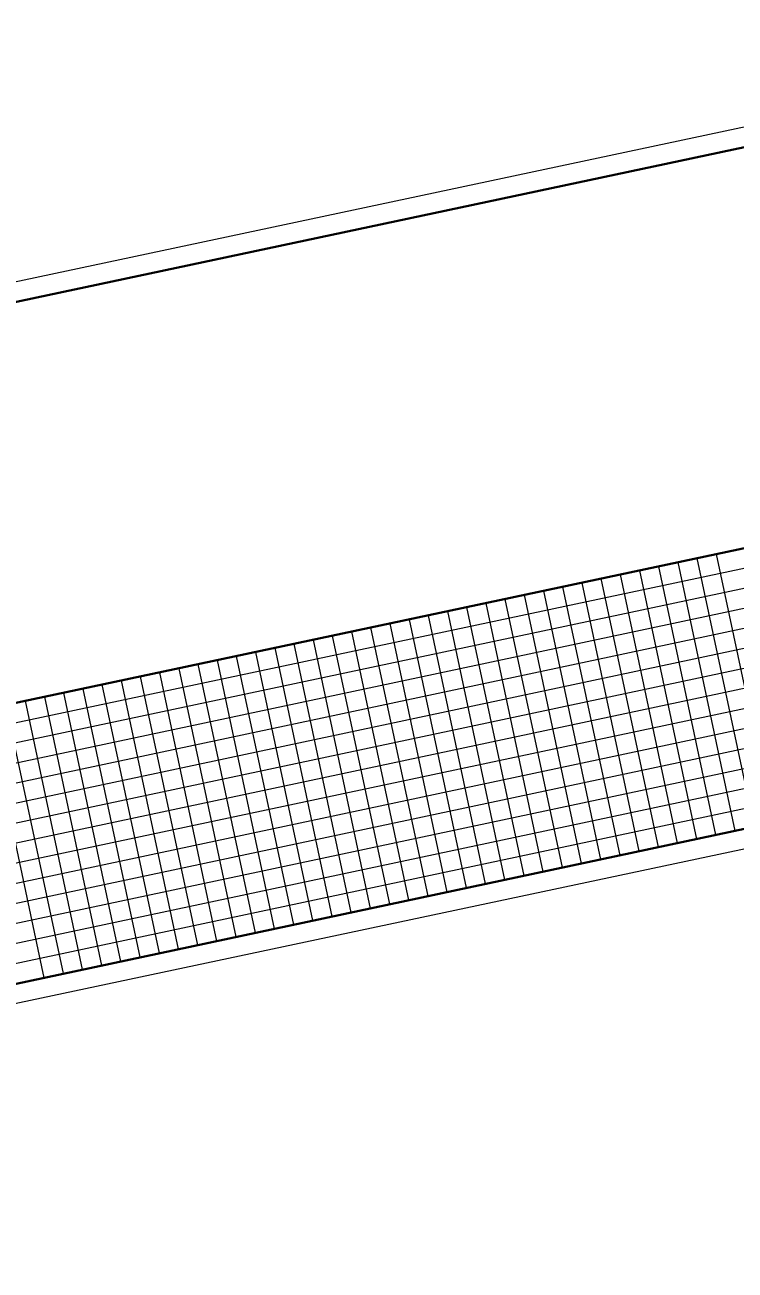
# Model space of a CAD drawing. Extents: x 2357218 to 2371708, y 6973728 to 6980157.
# Drawn here: x 2364476 to 2368095, y 6973808 to 6980157 of the extents above; entities that cross this region are included whole.
import ezdxf

# ---------------------------------------------------------------- set-up
doc = ezdxf.new("R2010")
doc.units = 0
doc.header["$LTSCALE"] = 2
for name, color, linetype, lineweight in [('1', 7, 'Continuous', 13), ('44', 7, 'Continuous', 13), ('62', 7, 'Continuous', 13), ('63', 7, 'Continuous', 13)]:
    doc.layers.add(name, color=color, linetype=linetype, lineweight=lineweight)

msp = doc.modelspace()

# ---------------------------------------------------------------- linework, layer by layer
at = {"layer": '1'}
msp.add_line((2370594.559, 6980157.141), (2357291.149, 6977329.415), dxfattribs=at)
at = {"layer": '44', "lineweight": 40}
msp.add_lwpolyline([(2358116.692, 6973926.537), (2357409.76, 6977252.388), (2370517.53, 6980038.532)], dxfattribs=at)
at = {"layer": '62'}
for p, q in [((2370269.431, 6977838.783), (2361465.704, 6975967.493)), ((2370290.223, 6977740.964), (2361486.496, 6975869.675)), ((2370311.015, 6977643.146), (2361507.289, 6975771.857)), ((2370331.807, 6977545.326), (2361528.08, 6975674.036)), ((2370352.599, 6977447.506), (2358614.298, 6974952.455)), ((2367803.158, 6977416.8), (2368094.248, 6976047.332)), ((2367900.98, 6977437.591), (2368192.069, 6976068.125)), ((2367998.797, 6977458.384), (2368289.886, 6976088.917)), ((2370373.391, 6977349.687), (2358635.09, 6974854.636)), ((2367509.703, 6977354.424), (2367800.793, 6975984.955)), ((2367607.522, 6977375.215), (2367898.61, 6976005.748)), ((2367705.34, 6977396.008), (2367996.43, 6976026.54)), ((2367216.244, 6977292.048), (2367507.333, 6975922.578)), ((2367314.063, 6977312.841), (2367605.153, 6975943.372)), ((2367411.882, 6977333.631), (2367702.972, 6975964.163)), ((2370394.183, 6977251.87), (2358655.883, 6974756.815)), ((2366922.787, 6977229.672), (2367213.877, 6975860.203)), ((2367020.606, 6977250.464), (2367311.695, 6975880.995)), ((2367118.426, 6977271.255), (2367409.516, 6975901.787)), ((2370462.917, 6977164.241), (2358628.734, 6974648.808)), ((2366629.329, 6977167.295), (2366920.418, 6975797.827)), ((2366727.15, 6977188.087), (2367018.239, 6975818.618)), ((2366824.968, 6977208.879), (2367116.057, 6975839.411)), ((2366335.872, 6977104.919), (2366626.961, 6975735.451)), ((2366433.691, 6977125.711), (2366724.781, 6975756.242)), ((2366531.509, 6977146.502), (2366822.599, 6975777.035)), ((2370483.709, 6977066.421), (2358649.527, 6974550.988)), ((2366042.415, 6977042.543), (2366333.505, 6975673.074)), ((2366140.232, 6977063.334), (2366431.322, 6975693.865)), ((2366238.053, 6977084.126), (2366529.143, 6975714.659)), ((2370504.501, 6976968.6), (2358670.319, 6974453.169)), ((2365748.956, 6976980.165), (2366040.045, 6975610.698)), ((2365846.776, 6977000.958), (2366137.866, 6975631.49)), ((2365944.593, 6977021.75), (2366235.684, 6975652.282)), ((2365455.499, 6976917.789), (2365746.588, 6975548.321)), ((2365553.318, 6976938.582), (2365844.408, 6975569.113)), ((2365651.138, 6976959.374), (2365942.228, 6975589.905)), ((2370525.293, 6976870.783), (2358691.111, 6974355.349)), ((2365162.041, 6976855.413), (2365453.13, 6975485.945)), ((2365259.861, 6976876.206), (2365550.951, 6975506.737)), ((2365357.68, 6976896.998), (2365648.769, 6975527.528)), ((2370546.085, 6976772.963), (2358711.903, 6974257.531)), ((2364770.99, 6976772.293), (2365062.08, 6975402.824)), ((2364868.585, 6976793.038), (2365159.675, 6975423.569)), ((2364966.403, 6976813.83), (2365257.493, 6975444.361)), ((2365064.222, 6976834.622), (2365355.311, 6975465.152)), ((2364477.308, 6976709.868), (2364768.398, 6975340.4)), ((2364575.126, 6976730.66), (2364866.215, 6975361.192)), ((2364672.946, 6976751.452), (2364964.035, 6975381.985)), ((2370566.878, 6976675.145), (2358732.695, 6974159.712)), ((2364281.668, 6976668.284), (2364572.757, 6975298.815)), ((2364379.488, 6976689.076), (2364670.577, 6975319.608)), ((2371343.073, 6976635.653), (2358039.664, 6973807.926))]:
    msp.add_line(p, q, dxfattribs=at)
at = {"layer": '62', "lineweight": 40}
msp.add_line((2371224.464, 6976712.679), (2358116.692, 6973926.537), dxfattribs=at)
at = {"layer": '63', "lineweight": 40}
for p, q in [((2370248.639, 6977936.603), (2358510.337, 6975441.549)), ((2371224.464, 6976712.679), (2358116.692, 6973926.537))]:
    msp.add_line(p, q, dxfattribs=at)
at = {"layer": '63'}
for p, q in [((2370269.431, 6977838.783), (2361465.704, 6975967.493)), ((2370290.223, 6977740.964), (2361486.496, 6975869.675)), ((2370311.015, 6977643.146), (2361507.289, 6975771.857)), ((2370331.807, 6977545.326), (2361528.08, 6975674.036)), ((2370352.599, 6977447.506), (2358614.298, 6974952.455)), ((2367803.158, 6977416.8), (2368094.248, 6976047.332)), ((2367900.98, 6977437.591), (2368192.069, 6976068.125)), ((2367998.797, 6977458.384), (2368289.886, 6976088.917)), ((2370373.391, 6977349.687), (2358635.09, 6974854.636)), ((2367509.703, 6977354.424), (2367800.793, 6975984.955)), ((2367607.522, 6977375.215), (2367898.61, 6976005.748)), ((2367705.34, 6977396.008), (2367996.43, 6976026.54)), ((2367216.244, 6977292.048), (2367507.333, 6975922.578)), ((2367314.063, 6977312.841), (2367605.153, 6975943.372)), ((2367411.882, 6977333.631), (2367702.972, 6975964.163)), ((2370394.183, 6977251.87), (2358655.883, 6974756.815)), ((2366922.787, 6977229.672), (2367213.877, 6975860.203)), ((2367020.606, 6977250.464), (2367311.695, 6975880.995)), ((2367118.426, 6977271.255), (2367409.516, 6975901.787)), ((2370462.917, 6977164.241), (2358628.734, 6974648.808)), ((2366629.329, 6977167.295), (2366920.418, 6975797.827)), ((2366727.15, 6977188.087), (2367018.239, 6975818.618)), ((2366824.968, 6977208.879), (2367116.057, 6975839.411)), ((2366335.872, 6977104.919), (2366626.961, 6975735.451)), ((2366433.691, 6977125.711), (2366724.781, 6975756.242)), ((2366531.509, 6977146.502), (2366822.599, 6975777.035)), ((2370483.709, 6977066.421), (2358649.527, 6974550.988)), ((2366042.415, 6977042.543), (2366333.505, 6975673.074)), ((2366140.232, 6977063.334), (2366431.322, 6975693.865)), ((2366238.053, 6977084.126), (2366529.143, 6975714.659)), ((2370504.501, 6976968.6), (2358670.319, 6974453.169)), ((2365748.956, 6976980.165), (2366040.045, 6975610.698)), ((2365846.776, 6977000.958), (2366137.866, 6975631.49)), ((2365944.593, 6977021.75), (2366235.684, 6975652.282)), ((2365455.499, 6976917.789), (2365746.588, 6975548.321)), ((2365553.318, 6976938.582), (2365844.408, 6975569.113)), ((2365651.138, 6976959.374), (2365942.228, 6975589.905)), ((2370525.293, 6976870.783), (2358691.111, 6974355.349)), ((2365162.041, 6976855.413), (2365453.13, 6975485.945)), ((2365259.861, 6976876.206), (2365550.951, 6975506.737)), ((2365357.68, 6976896.998), (2365648.769, 6975527.528)), ((2370546.085, 6976772.963), (2358711.903, 6974257.531)), ((2364770.99, 6976772.293), (2365062.08, 6975402.824)), ((2364868.585, 6976793.038), (2365159.675, 6975423.569)), ((2364966.403, 6976813.83), (2365257.493, 6975444.361)), ((2365064.222, 6976834.622), (2365355.311, 6975465.152)), ((2364477.308, 6976709.868), (2364768.398, 6975340.4)), ((2364575.126, 6976730.66), (2364866.215, 6975361.192)), ((2364672.946, 6976751.452), (2364964.035, 6975381.985)), ((2370566.878, 6976675.145), (2358732.695, 6974159.712)), ((2364281.668, 6976668.284), (2364572.757, 6975298.815)), ((2364379.488, 6976689.076), (2364670.577, 6975319.608)), ((2371343.073, 6976635.653), (2358039.664, 6973807.926))]:
    msp.add_line(p, q, dxfattribs=at)

doc.saveas('drawing.dxf')
